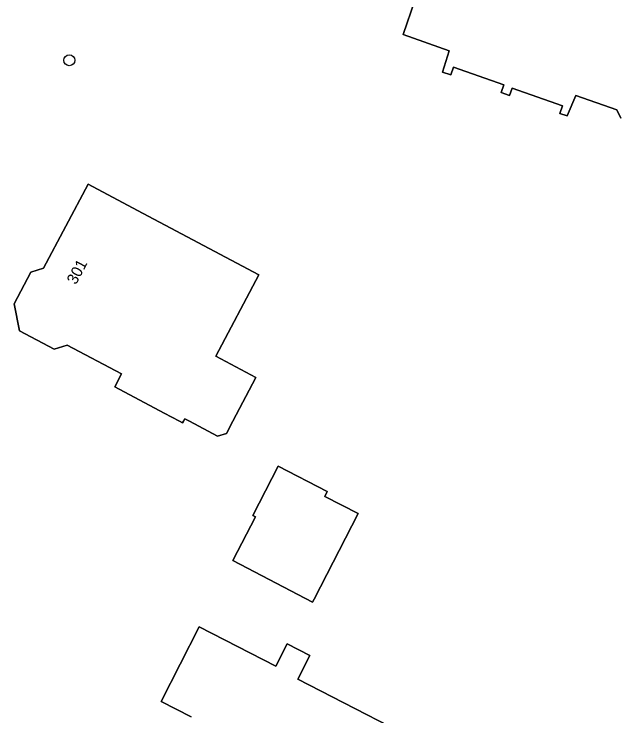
# Model space of a CAD drawing. Extents: x 160157 to 160921, y 381516 to 382045.
# Drawn here: x 160274.4 to 160328.3, y 381723.6 to 381786.4 of the extents above; entities that cross this region are included whole.
import ezdxf

# ---------------------------------------------------------------- set-up
doc = ezdxf.new("R2010")
doc.units = 0
for name, color, linetype in [('IMGEO_Boom', 7, 'Continuous'), ('IMGEO_Erf', 7, 'Continuous'), ('IMGEO_Pand', 7, 'Continuous'), ('IMGEO_Pand_nummerreeks', 7, 'Continuous')]:
    doc.layers.add(name, color=color, linetype=linetype)

msp = doc.modelspace()

# ---------------------------------------------------------------- linework, layer by layer
at = {"layer": 'IMGEO_Boom'}
msp.add_circle((160279.297, 381782.308), 0.489, dxfattribs=at)
at = {"layer": 'IMGEO_Erf'}
for points in [[(160328.647, 381777.125), (160328.296, 381777.855), (160324.616, 381779.146), (160323.835, 381777.322), (160323.193, 381777.547), (160323.435, 381778.231), (160318.924, 381779.814), (160318.687, 381779.139), (160317.927, 381779.405), (160318.168, 381780.091), (160313.659, 381781.672), (160313.422, 381780.996), (160312.692, 381781.252), (160313.273, 381783.155), (160309.154, 381784.6), (160310.227, 381787.659)], [(160290.186, 381723.569), (160287.506, 381724.945), (160290.925, 381731.603), (160297.765, 381728.091), (160298.789, 381730.085), (160300.822, 381729.041), (160299.73, 381726.914), (160326.418, 381713.21)]]:
    msp.add_lwpolyline(points, dxfattribs=at)
for points in [[(160293.922, 381750), (160293.347, 381748.914), (160292.552, 381748.67), (160290.04, 381750), (160289.621, 381750.222), (160289.502, 381750), (160289.423, 381749.854), (160289.149, 381750), (160287.773, 381750.733), (160283.355, 381753.074), (160283.969, 381754.233), (160279.104, 381756.812), (160277.947, 381756.457), (160274.841, 381758.102), (160274.35, 381760.499), (160275.865, 381763.358), (160276.994, 381763.705), (160280.971, 381771.206), (160285.389, 381768.865), (160296.258, 381763.104), (160292.398, 381755.821), (160295.996, 381753.914)], [(160301.213, 381734.09), (160301.069, 381733.81), (160293.93, 381737.532), (160295.949, 381741.464), (160295.725, 381741.579), (160297.983, 381745.976), (160302.377, 381743.719), (160302.151, 381743.281), (160305.143, 381741.744)]]:
    msp.add_lwpolyline(points, close=True, dxfattribs=at)
at = {"layer": 'IMGEO_Pand'}
for points in [[(160310.227, 381787.659), (160309.154, 381784.6), (160313.273, 381783.155), (160312.692, 381781.252), (160313.422, 381780.996), (160313.659, 381781.672), (160318.168, 381780.091), (160317.927, 381779.405), (160318.687, 381779.139), (160318.924, 381779.814), (160323.435, 381778.231), (160323.193, 381777.547), (160323.835, 381777.322), (160324.616, 381779.146), (160328.296, 381777.855), (160328.647, 381777.125)], [(160326.418, 381713.21), (160299.73, 381726.914), (160300.822, 381729.041), (160298.789, 381730.085), (160297.765, 381728.091), (160290.925, 381731.603), (160287.506, 381724.945), (160290.186, 381723.569)]]:
    msp.add_lwpolyline(points, dxfattribs=at)
for points in [[(160285.389, 381768.865), (160280.971, 381771.206), (160276.994, 381763.705), (160275.865, 381763.358), (160274.35, 381760.499), (160274.841, 381758.102), (160277.947, 381756.457), (160279.104, 381756.812), (160283.969, 381754.233), (160283.355, 381753.074), (160287.773, 381750.733), (160289.149, 381750), (160289.423, 381749.854), (160289.502, 381750), (160289.621, 381750.222), (160290.04, 381750), (160292.552, 381748.67), (160293.347, 381748.914), (160293.922, 381750), (160295.996, 381753.914), (160292.398, 381755.821), (160296.258, 381763.104)], [(160301.213, 381734.09), (160305.143, 381741.744), (160302.151, 381743.281), (160302.377, 381743.719), (160297.983, 381745.976), (160295.725, 381741.579), (160295.949, 381741.464), (160293.93, 381737.532), (160301.069, 381733.81)]]:
    msp.add_lwpolyline(points, close=True, dxfattribs=at)

# ---------------------------------------------------------------- texts
at = {"layer": 'IMGEO_Pand_nummerreeks'}
msp.add_text('301', height=1, rotation=62.06764, dxfattribs=at).set_placement((160279.892, 381762.17))

doc.saveas('drawing.dxf')
